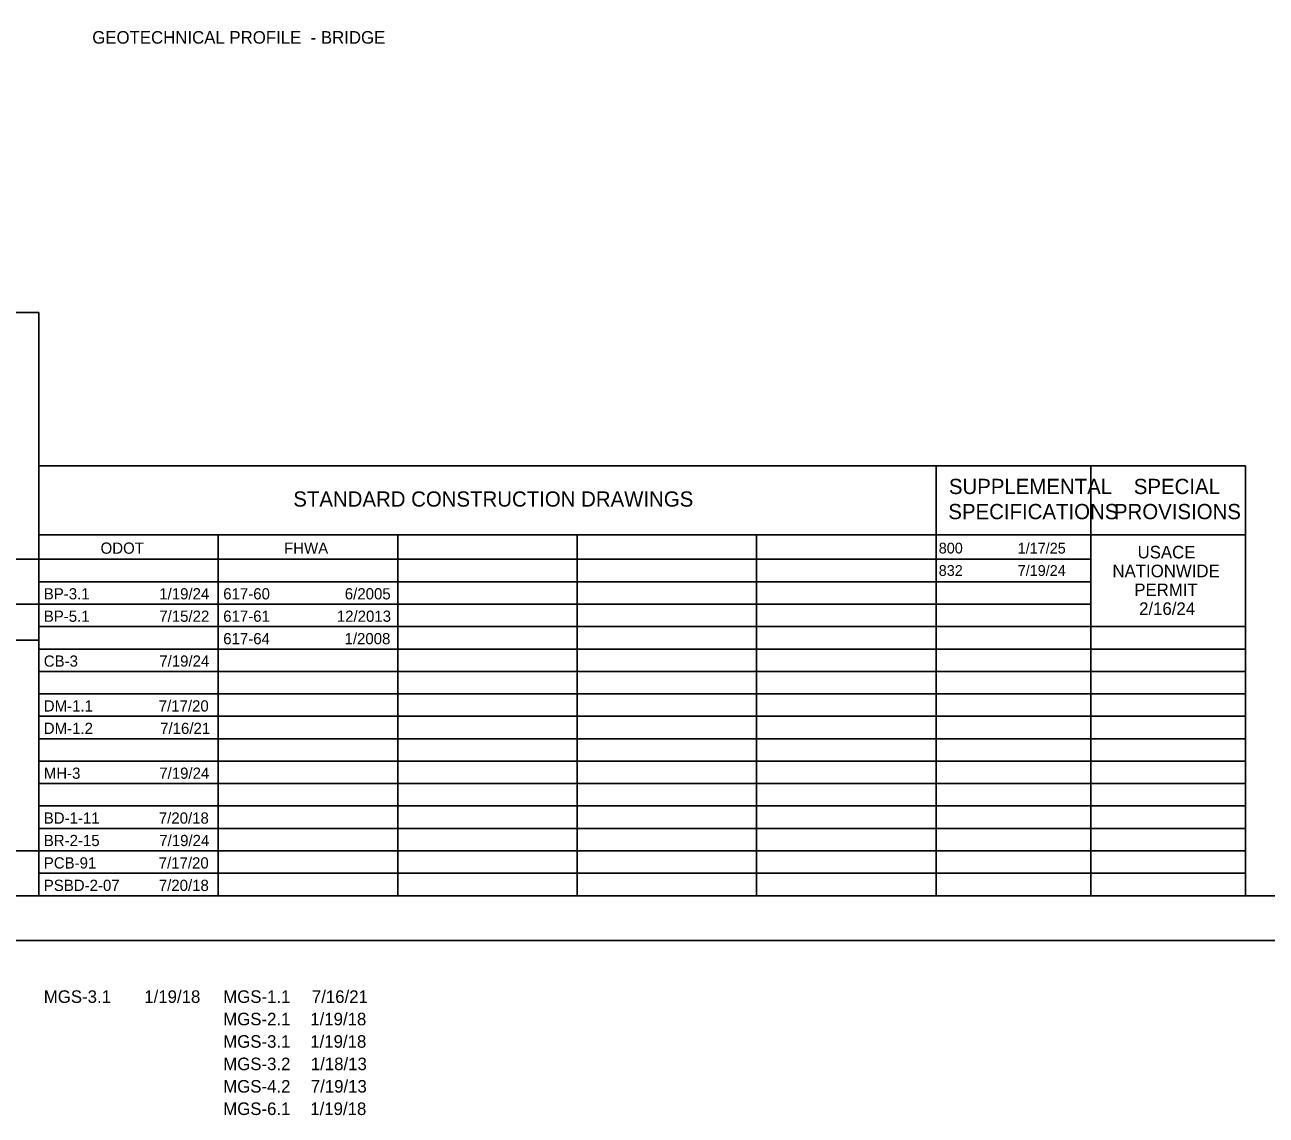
# Model space of a CAD drawing. Extents: x 208586767.6 to 208586821.4, y -134301046.9 to -134301022.9.
# Drawn here: x 208586787.02 to 208586800.86, y -134301046.89 to -134301034.73 of the extents above; entities that cross this region are included whole.
import ezdxf

# ---------------------------------------------------------------- set-up
doc = ezdxf.new("R2010")
doc.units = 0
for name, color, linetype in [('SH_Border', 7, 'Continuous'), ('SH_Cut_Line', 7, 'Continuous'), ('SH_Data', 7, 'Continuous'), ('SH_Text', 7, 'Continuous')]:
    doc.layers.add(name, color=color, linetype=linetype)

msp = doc.modelspace()

# ---------------------------------------------------------------- linework, layer by layer
at = {"layer": 'SH_Border'}
msp.add_lwpolyline([(208586777.428, -134301023.441), (208586809.428, -134301023.441), (208586809.428, -134301044.441), (208586777.428, -134301044.441)], close=True, dxfattribs=at)
at = {"layer": 'SH_Cut_Line'}
msp.add_lwpolyline([(208586775.928, -134301044.941), (208586809.928, -134301044.941), (208586809.928, -134301022.941), (208586775.928, -134301022.941)], close=True, dxfattribs=at)
at = {"layer": 'SH_Data'}
for p, q in [((208586784.378, -134301037.941), (208586787.178, -134301037.941)), ((208586787.178, -134301037.941), (208586787.178, -134301041.191)), ((208586787.178, -134301039.649), (208586800.628, -134301039.649)), ((208586787.178, -134301044.441), (208586787.178, -134301039.649)), ((208586787.178, -134301044.441), (208586787.178, -134301039.649)), ((208586797.178, -134301044.441), (208586797.178, -134301039.649)), ((208586798.903, -134301044.441), (208586798.903, -134301039.649)), ((208586800.628, -134301044.441), (208586800.628, -134301039.649)), ((208586787.178, -134301040.42), (208586800.628, -134301040.42)), ((208586789.178, -134301044.441), (208586789.178, -134301040.42)), ((208586791.178, -134301044.441), (208586791.178, -134301040.42)), ((208586793.178, -134301044.441), (208586793.178, -134301040.42)), ((208586795.178, -134301044.441), (208586795.178, -134301040.42)), ((208586787.178, -134301040.691), (208586798.903, -134301040.691)), ((208586787.178, -134301040.941), (208586798.903, -134301040.941)), ((208586784.378, -134301041.191), (208586787.178, -134301041.191)), ((208586784.378, -134301041.191), (208586787.178, -134301041.191)), ((208586784.378, -134301041.191), (208586787.178, -134301041.191)), ((208586787.178, -134301041.191), (208586798.903, -134301041.191)), ((208586787.178, -134301041.191), (208586787.178, -134301044.441)), ((208586787.178, -134301041.441), (208586800.628, -134301041.441)), ((208586784.378, -134301041.591), (208586787.178, -134301041.591)), ((208586787.178, -134301041.691), (208586800.628, -134301041.691)), ((208586787.178, -134301041.941), (208586800.628, -134301041.941)), ((208586787.178, -134301042.191), (208586800.628, -134301042.191)), ((208586787.178, -134301042.441), (208586800.628, -134301042.441)), ((208586787.178, -134301042.691), (208586800.628, -134301042.691)), ((208586787.178, -134301042.941), (208586800.628, -134301042.941)), ((208586787.178, -134301043.191), (208586800.628, -134301043.191)), ((208586787.178, -134301043.441), (208586800.628, -134301043.441)), ((208586787.178, -134301043.691), (208586800.628, -134301043.691)), ((208586787.178, -134301043.941), (208586800.628, -134301043.941)), ((208586787.178, -134301044.191), (208586800.628, -134301044.191)), ((208586784.378, -134301044.441), (208586787.178, -134301044.441))]:
    msp.add_line(p, q, dxfattribs=at)
for points in [[(208586784.378, -134301041.191), (208586784.378, -134301040.691), (208586787.178, -134301040.691), (208586787.178, -134301041.191)], [(208586784.378, -134301044.441), (208586784.378, -134301043.941), (208586787.178, -134301043.941), (208586787.178, -134301044.441)]]:
    msp.add_lwpolyline(points, close=True, dxfattribs=at)

# ---------------------------------------------------------------- texts
for s, p in [('ODOT', (208586787.866, -134301040.629)), ('FHWA', (208586789.911, -134301040.629)), ('BP-3.1', (208586787.233, -134301041.138)), ('1/19/24', (208586788.52, -134301041.138)), ('617-60', (208586789.233, -134301041.138)), ('6/2005', (208586790.588, -134301041.138)), ('BP-5.1', (208586787.233, -134301041.388)), ('7/15/22', (208586788.52, -134301041.388)), ('617-61', (208586789.233, -134301041.388)), ('12/2013', (208586790.499, -134301041.388)), ('617-64', (208586789.233, -134301041.638)), ('1/2008', (208586790.585, -134301041.638)), ('CB-3', (208586787.233, -134301041.888)), ('7/19/24', (208586788.52, -134301041.888)), ('DM-1.1', (208586787.233, -134301042.388)), ('7/17/20', (208586788.514, -134301042.388)), ('DM-1.2', (208586787.233, -134301042.638)), ('7/16/21', (208586788.53, -134301042.638)), ('MH-3', (208586787.233, -134301043.138)), ('7/19/24', (208586788.52, -134301043.138)), ('BD-1-11', (208586787.233, -134301043.638)), ('7/20/18', (208586788.515, -134301043.638)), ('BR-2-15', (208586787.233, -134301043.888)), ('7/19/24', (208586788.52, -134301043.888)), ('PCB-91', (208586787.233, -134301044.138)), ('7/17/20', (208586788.514, -134301044.138)), ('PSBD-2-07', (208586787.233, -134301044.388)), ('7/20/18', (208586788.515, -134301044.388))]:
    msp.add_text(s, height=0.125, dxfattribs=at).set_placement(p)
at = {"layer": 'SH_Text'}
for s, height, p in [('GEOTECHNICAL PROFILE  - BRIDGE', 0.14, (208586787.773, -134301034.943)), ('SUPPLEMENTAL', 0.17, (208586797.321, -134301039.964)), ('SPECIAL', 0.17, (208586799.382, -134301039.964)), ('STANDARD CONSTRUCTION DRAWINGS', 0.17, (208586790.014, -134301040.104)), ('SPECIFICATIONS', 0.17, (208586797.315, -134301040.244)), ('PROVISIONS', 0.17, (208586799.161, -134301040.244)), ('800', 0.12, (208586797.208, -134301040.626)), ('1/17/25', 0.12, (208586798.088, -134301040.627)), ('USACE', 0.14, (208586799.424, -134301040.681)), ('832', 0.12, (208586797.208, -134301040.876)), ('7/19/24', 0.12, (208586798.088, -134301040.876)), ('NATIONWIDE', 0.14, (208586799.144, -134301040.891)), ('PERMIT', 0.14, (208586799.387, -134301041.101)), ('2/16/24', 0.14, (208586799.441, -134301041.311)), ('MGS-3.1  ', 0.14, (208586787.233, -134301045.636)), (' 1/19/18', 0.14, (208586788.301, -134301045.636)), ('MGS-1.1  ', 0.14, (208586789.233, -134301045.636)), (' 7/16/21', 0.14, (208586790.169, -134301045.636)), ('MGS-2.1  ', 0.14, (208586789.233, -134301045.886)), (' 1/19/18', 0.14, (208586790.151, -134301045.886)), ('MGS-3.1  ', 0.14, (208586789.233, -134301046.136)), (' 1/19/18', 0.14, (208586790.151, -134301046.136)), ('MGS-3.2', 0.14, (208586789.233, -134301046.386)), (' 1/18/13', 0.14, (208586790.157, -134301046.386)), ('MGS-4.2  ', 0.14, (208586789.233, -134301046.636)), (' 7/19/13', 0.14, (208586790.157, -134301046.636)), ('MGS-6.1  ', 0.14, (208586789.233, -134301046.886)), (' 1/19/18', 0.14, (208586790.151, -134301046.886))]:
    msp.add_text(s, height=height, dxfattribs=at).set_placement(p)

doc.saveas('drawing.dxf')
